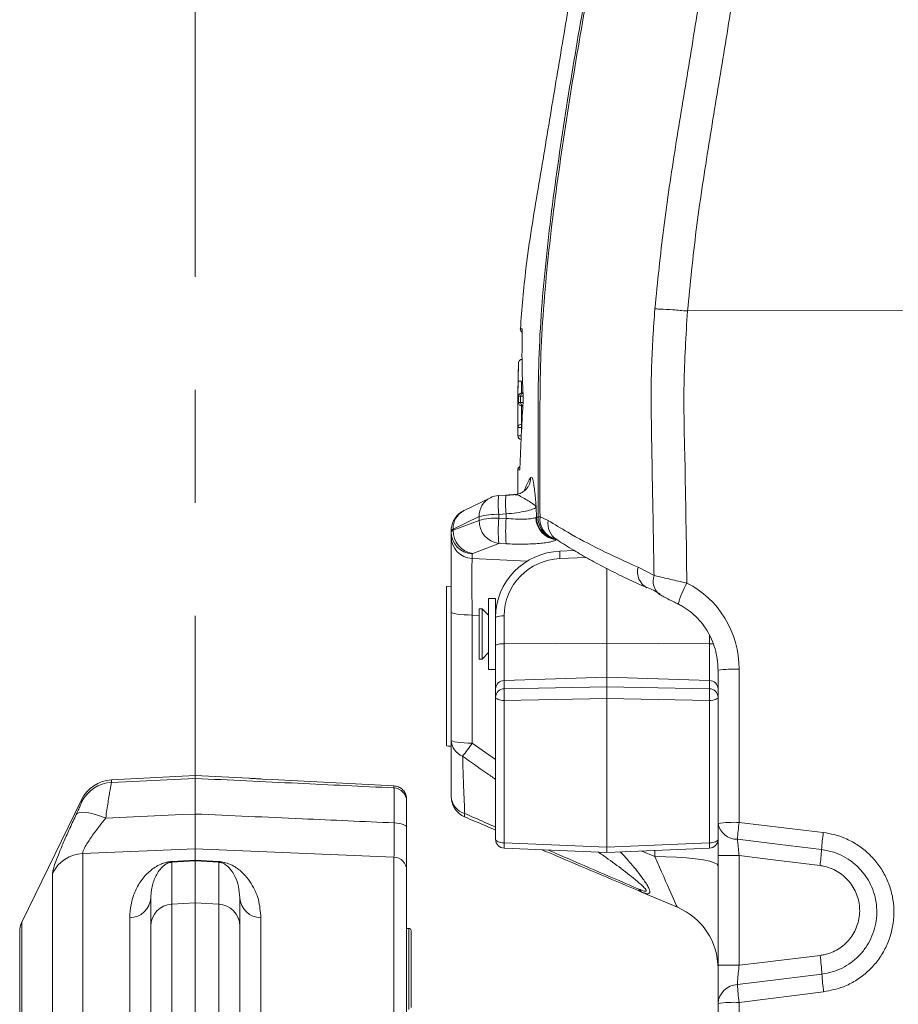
# Model space of a CAD drawing. Header units: millimetres. Extents: x 0 to 8410, y 0 to 5940.
# Tile 297 of 319: x 7327 to 7525, y 2877 to 3098. Entities that reach past the tile are written whole.
import ezdxf

# ---------------------------------------------------------------- set-up
doc = ezdxf.new("R2010")
doc.units = ezdxf.units.MM
doc.header["$LTSCALE"] = 10
doc.linetypes.add('CENTERX2', pattern=[20.32, 12.7, -2.54, 2.54, -2.54])
doc.styles.add('SLDTEXTSTYLE0', font='TXT', dxfattribs={"width": 0.605})
doc.dimstyles.new('SLDDIMSTYLE0', dxfattribs={"dimtxt": 50, "dimasz": 50, "dimexe": 0, "dimexo": 0.0625, "dimgap": 12.5, "dimtad": 1, "dimtoh": 1, "dimdec": 1, "dimrnd": 1e-09, "dimzin": 12, "dimdsep": 46, "dimtxsty": 'SLDTEXTSTYLE0', "dimsah": 1, "dimcen": 0.09, "dimadec": 0, "dimazin": 0, "dimtfac": 1, "dimtofl": 0, "dimtmove": 0, "dimatfit": 3, "dimfxl": 1, "dimfrac": 2, "dimtolj": 1, "dimtzin": 12, "dimarcsym": 0})
doc.dimstyles.new('SLDDIMSTYLE2', dxfattribs={"dimtxt": 50, "dimasz": 50, "dimexe": 0, "dimexo": 0.0625, "dimgap": 12.5, "dimtad": 1, "dimtoh": 1, "dimdec": 1, "dimrnd": 1e-09, "dimzin": 12, "dimdsep": 46, "dimtxsty": 'SLDTEXTSTYLE0', "dimsah": 1, "dimcen": 0.09, "dimadec": 0, "dimazin": 0, "dimtfac": 1, "dimtofl": 0, "dimtmove": 0, "dimatfit": 3, "dimfxl": 1, "dimfrac": 2, "dimtolj": 1, "dimtzin": 12, "dimarcsym": 0})

# ---------------------------------------------------------------- blocks, each defined once
blk = doc.blocks.new('*D31')
at = {"color": 7, "linetype": 'Continuous', "lineweight": 0}
for p, q in [((7623.82, 3232.92), (7623.82, 2102.57)), ((7603.82, 2933.24), (7603.82, 2102.57)), ((7603.82, 2117.57), (7503.82, 2117.57)), ((7603.82, 2117.57), (7623.82, 2117.57)), ((7623.82, 2117.57), (8031.2, 2117.57))]:
    blk.add_line(p, q, dxfattribs=at)
for points in [[(7603.82, 2117.57), (7553.82, 2125.07), (7553.82, 2110.07)], [(7623.82, 2117.57), (7673.82, 2110.07), (7673.82, 2125.07)]]:
    blk.add_solid(points, dxfattribs=at)
at = {"color": 7, "linetype": 'Continuous', "lineweight": 0, "char_height": 50, "attachment_point": 1, "style": 'SLDTEXTSTYLE0'}
for s, insert in [(' (2x M8)', (7763.45, 2182.03)), ('20', (7687.09, 2182.03))]:
    blk.add_mtext(s, dxfattribs=dict(at, insert=insert))
blk = doc.blocks.new('*D32')
at = {"color": 7, "linetype": 'Continuous', "lineweight": 0}
for p, q in [((7603.82, 2933.24), (7603.82, 2002.57)), ((7366.82, 2227.33), (7366.82, 2002.57)), ((7603.82, 2017.57), (7366.82, 2017.57)), ((7603.82, 2017.57), (8068.78, 2017.57))]:
    blk.add_line(p, q, dxfattribs=at)
for points in [[(7366.82, 2017.57), (7416.82, 2010.07), (7416.82, 2025.07)], [(7603.82, 2017.57), (7553.82, 2025.07), (7553.82, 2010.07)]]:
    blk.add_solid(points, dxfattribs=at)
at = {"color": 7, "linetype": 'Continuous', "lineweight": 0, "char_height": 50, "attachment_point": 1, "style": 'SLDTEXTSTYLE0'}
for s, insert in [(' (2x M8)', (7801.03, 2082.03)), ('237', (7686.46, 2082.03))]:
    blk.add_mtext(s, dxfattribs=dict(at, insert=insert))

msp = doc.modelspace()

# ---------------------------------------------------------------- linework, layer by layer
at = {"color": 7, "linetype": 'CENTERX2', "lineweight": 0}
msp.add_line((7366.817261, 2227.331508), (7366.817261, 3817.957855), dxfattribs=at)
at = {"color": 7, "linetype": 'Continuous', "lineweight": 0}
for p, q in [((7477.455954, 3032.463613), (7477.457765, 3032.463554)), ((7525.817256, 3032.574776), (7477.457765, 3032.463554)), ((7440.301995, 3028.427604), (7440.3016, 3028.328243)), ((7439.480449, 3020.901743), (7439.450841, 3019.384387)), ((7440.18178, 3016.678098), (7440.181132, 3016.678098)), ((7440.387475, 3016.678098), (7440.18178, 3016.678098)), ((7440.283391, 3014.074746), (7440.469447, 3014.074746)), ((7439.318138, 3011.22618), (7439.318019, 3010.300401)), ((7440.452802, 3011.074785), (7440.279293, 3011.074785)), ((7439.317512, 3006.236318), (7439.317274, 3004.374746)), ((7440.134938, 3007.036272), (7440.236527, 3007.036272)), ((7439.317751, 3004.374746), (7439.317952, 3004.374746)), ((7439.317259, 2996.774736), (7439.317259, 2991.340164)), ((7433.135416, 2990.472737), (7427.280563, 2987.653259)), ((7436.642389, 2991.057041), (7435.005526, 2990.958873)), ((7427.280563, 2987.653259), (7427.185766, 2987.606111)), ((7424.317262, 2982.805076), (7424.317262, 2983.023825)), ((7424.317262, 2981.765631), (7424.317262, 2982.805076)), ((7424.317262, 2964.8186), (7424.317262, 2981.765631)), ((7451.980795, 2978.62995), (7448.783721, 2978.502217)), ((7459.317262, 2957.777503), (7459.317262, 2974.556747)), ((7424.317262, 2970.57474), (7423.31726, 2970.522347)), ((7423.31726, 2934.689942), (7423.31726, 2970.522347)), ((7434.317264, 2967.874769), (7432.717259, 2967.874769)), ((7432.717259, 2956.810358), (7432.717259, 2967.874769)), ((7434.317264, 2963.603142), (7434.317264, 2967.874769)), ((7431.267264, 2965.524736), (7430.617261, 2965.524736)), ((7430.617261, 2959.060791), (7430.617261, 2965.524736)), ((7432.717259, 2964.074734), (7431.267264, 2965.524736)), ((7431.267264, 2959.060791), (7431.267264, 2965.524736)), ((7424.317262, 2936.009708), (7424.317262, 2964.8186)), ((7434.317264, 2957.338754), (7434.317264, 2963.603142)), ((7430.617261, 2954.224768), (7430.617261, 2959.060791)), ((7431.267264, 2954.224768), (7431.267264, 2959.060791)), ((7432.717259, 2951.874736), (7432.717259, 2956.810358)), ((7434.317264, 2947.555307), (7434.317264, 2957.338754)), ((7459.317262, 2950.136784), (7459.317262, 2957.777503)), ((7430.617261, 2954.224768), (7431.267264, 2954.224768)), ((7431.267264, 2954.224768), (7432.717259, 2955.674771)), ((7432.717259, 2951.874736), (7434.317264, 2951.874736)), ((7459.317262, 2947.960916), (7459.317262, 2950.136784)), ((7484.317261, 2917.295996), (7484.317261, 2951.718155)), ((7459.317262, 2947.960916), (7459.317262, 2945.340041)), ((7434.317264, 2945.694271), (7434.317264, 2947.555307)), ((7434.317264, 2913.719419), (7434.317264, 2945.694271)), ((7459.317262, 2911.973301), (7459.317262, 2945.340041)), ((7366.817261, 2928.07478), (7348.005555, 2927.08886)), ((7378.855917, 2927.443865), (7366.817261, 2928.07478)), ((7366.817261, 2927.401605), (7366.817261, 2928.07478)), ((7341.230632, 2922.600153), (7327.847487, 2895.095709)), ((7414.317261, 2922.714833), (7414.317261, 2922.283235)), ((7366.817261, 2908.992711), (7366.817261, 2911.584142)), ((7436.233665, 2911.721113), (7459.317262, 2910.755459)), ((7459.317262, 2911.973301), (7459.317262, 2910.755459)), ((7459.317262, 2910.755459), (7482.40086, 2911.721113)), ((7484.317261, 2885.396782), (7484.317261, 2910.086039)), ((7366.817261, 2908.845309), (7366.817261, 2908.992711)), ((7366.817261, 2908.845309), (7366.817261, 2899.441603)), ((7414.317261, 2906.763438), (7414.317261, 2841.956201)), ((7475.17823, 2898.454073), (7467.143829, 2901.864472)), ((7356.817261, 2894.192699), (7356.817261, 2900.591198)), ((7366.817261, 2899.441603), (7366.817261, 2867.62524)), ((7376.817261, 2900.591198), (7376.817261, 2894.192699)), ((7327.343493, 2892.90804), (7327.343493, 2856.109742)), ((7356.817261, 2867.165986), (7356.817261, 2894.192699)), ((7376.817261, 2894.192699), (7376.817261, 2867.165986)), ((7414.817262, 2893.709782), (7414.317261, 2893.709782)), ((7415.317263, 2893.209759), (7415.317263, 2875.93973)), ((7484.317261, 2789.36595), (7484.317261, 2876.844707))]:
    msp.add_line(p, q, dxfattribs=at)
at = {"color": 8, "linetype": 'Continuous', "lineweight": 0}
for p, q in [((7440.134938, 3006.236318), (7439.334962, 3006.236318)), ((7440.134938, 3006.236318), (7440.134938, 3007.036272)), ((7440.193686, 3006.236318), (7440.134938, 3006.236318)), ((7439.317952, 3004.374746), (7439.334939, 3004.374746)), ((7439.334939, 3004.374746), (7440.134916, 3004.374746)), ((7439.748484, 2996.774975), (7439.324583, 2996.774736)), ((7438.419151, 2991.121713), (7436.679977, 2990.997675)), ((7443.454641, 2988.372925), (7443.488146, 2986.133161)), ((7430.606331, 2986.235383), (7424.751475, 2983.415905)), ((7424.751475, 2983.183447), (7430.606331, 2985.396806)), ((7430.606331, 2985.396806), (7430.606331, 2986.235383)), ((7436.679977, 2986.847106), (7435.043114, 2986.748937)), ((7435.043114, 2986.748937), (7435.043114, 2985.910419)), ((7435.043114, 2985.910419), (7436.695191, 2985.838416)), ((7443.364459, 2986.068133), (7443.488146, 2986.133161)), ((7443.488146, 2986.133161), (7443.879883, 2986.13191)), ((7444.301757, 2986.175004), (7446.152809, 2985.373083)), ((7424.751475, 2983.415905), (7424.751475, 2983.183447)), ((7435.043114, 2980.197612), (7429.188258, 2977.984253)), ((7436.695191, 2980.125669), (7435.043114, 2980.197612)), ((7429.055582, 2977.873448), (7429.055582, 2976.833943)), ((7429.055582, 2976.833943), (7441.475208, 2976.266447)), ((7454.703423, 2977.052632), (7448.793772, 2976.816479)), ((7466.344449, 2974.881533), (7469.936255, 2973.033729)), ((7430.617261, 2964.052323), (7429.055582, 2964.123669)), ((7429.055582, 2964.123669), (7429.055582, 2935.314778)), ((7434.319939, 2963.883105), (7434.317264, 2963.883224)), ((7436.247463, 2963.915828), (7436.247463, 2957.651439)), ((7482.387061, 2957.651439), (7482.387061, 2959.621015)), ((7436.247463, 2957.651439), (7459.317262, 2957.777503)), ((7436.247463, 2957.651439), (7436.247463, 2949.395183)), ((7482.387061, 2957.651439), (7459.317262, 2957.777503)), ((7482.387061, 2949.395183), (7482.387061, 2957.651439)), ((7436.247463, 2949.395183), (7459.317262, 2950.136784)), ((7482.387061, 2949.395183), (7459.317262, 2950.136784)), ((7489.055584, 2951.931778), (7489.055584, 2917.509619)), ((7436.247463, 2949.395183), (7436.247463, 2947.534147)), ((7436.247463, 2947.534147), (7459.317262, 2947.960916)), ((7459.317262, 2947.960916), (7482.387061, 2947.534147)), ((7482.387061, 2947.534147), (7482.387061, 2949.395183)), ((7459.317262, 2945.340041), (7436.247463, 2944.913271)), ((7436.247463, 2944.913271), (7436.247463, 2912.938419)), ((7482.387061, 2944.913271), (7459.317262, 2945.340041)), ((7482.387061, 2912.938419), (7482.387061, 2944.913271)), ((7429.055582, 2935.314778), (7434.317264, 2931.651774)), ((7348.005555, 2926.508966), (7366.817261, 2927.401605)), ((7348.005555, 2927.08886), (7348.005555, 2926.508966)), ((7411.474268, 2925.271931), (7411.474268, 2925.711098)), ((7341.230632, 2922.033552), (7341.230632, 2922.600153)), ((7436.247463, 2912.938419), (7459.317262, 2911.973301)), ((7459.317262, 2911.973301), (7482.387061, 2912.938419)), ((7366.817261, 2911.584142), (7341.514464, 2910.524967)), ((7341.514464, 2910.524967), (7341.514464, 2859.752956)), ((7411.474268, 2909.70904), (7366.817261, 2911.584142)), ((7467.215049, 2911.085847), (7470.102298, 2909.860256)), ((7470.102298, 2909.860256), (7470.102298, 2911.206606)), ((7484.317261, 2910.086039), (7489.055584, 2910.086039)), ((7489.055584, 2910.086039), (7489.055584, 2885.396782)), ((7361.555582, 2908.720258), (7366.817261, 2908.992711)), ((7366.817261, 2908.845309), (7361.555582, 2908.572677)), ((7361.555582, 2908.572677), (7361.555582, 2899.166885)), ((7366.817261, 2908.992711), (7372.078941, 2908.720258)), ((7372.078941, 2908.572677), (7366.817261, 2908.845309)), ((7372.078941, 2899.166885), (7372.078941, 2908.572677)), ((7411.474268, 2843.805853), (7411.474268, 2909.70904)), ((7334.739539, 2859.73281), (7334.739539, 2906.116131)), ((7361.555582, 2899.166885), (7366.817261, 2899.441603)), ((7361.555582, 2899.166885), (7361.555582, 2867.601159)), ((7372.078941, 2899.166885), (7366.817261, 2899.441603)), ((7372.078941, 2867.601159), (7372.078941, 2899.166885)), ((7327.847487, 2895.095709), (7327.847487, 2856.144968)), ((7352.078941, 2862.512115), (7352.078941, 2896.098259)), ((7381.555582, 2896.098259), (7381.555582, 2862.512115)), ((7414.817262, 2875.439766), (7414.817262, 2893.709782)), ((7484.317261, 2885.396782), (7489.055584, 2885.396782)), ((7508.05908, 2879.44651), (7489.055584, 2877.058271)), ((7489.055584, 2877.058271), (7489.055584, 2738.481227))]:
    msp.add_line(p, q, dxfattribs=at)
at = {"color": 8, "linetype": 'Continuous', "lineweight": 0, "flags": 128}
for points in [[(7440.487358, 3011.874858), (7440.448183, 3011.874858), (7440.312686, 3011.874917), (7440.192971, 3011.874977), (7440.093371, 3011.875037), (7440.017517, 3011.875096), (7439.968164, 3011.875096), (7439.947109, 3011.875096)], [(7440.49349, 3013.276282), (7440.452675, 3013.276521), (7440.317187, 3013.277355), (7440.197471, 3013.27807), (7440.097871, 3013.278666), (7440.022017, 3013.279143), (7439.972664, 3013.279441), (7439.951609, 3013.27956)], [(7439.334939, 3004.374746), (7439.334954, 3005.974773), (7439.334962, 3006.236318)], [(7440.134938, 3006.236318), (7440.134931, 3005.305532), (7440.134931, 3005.139056)], [(7439.765493, 2996.938887), (7439.763877, 2996.93102), (7439.748484, 2996.774975)], [(7436.695191, 2985.838416), (7436.688925, 2986.253861), (7436.679977, 2986.847106)], [(7429.055582, 2964.123669), (7428.118239, 2964.143041), (7427.223961, 2964.186612), (7426.404874, 2964.252952), (7425.690389, 2964.339557), (7425.106174, 2964.443389), (7424.673214, 2964.560691), (7424.407057, 2964.687291), (7424.317262, 2964.8186)], [(7434.317264, 2945.694271), (7434.35401, 2945.54514), (7434.462893, 2945.401493), (7434.639919, 2945.268634), (7434.878583, 2945.151392), (7435.170109, 2945.054117), (7435.503791, 2944.980326), (7435.867357, 2944.932822), (7436.247463, 2944.913271)], [(7482.387061, 2944.913271), (7482.76716, 2944.932822), (7483.130734, 2944.980326), (7483.464415, 2945.054117), (7483.755942, 2945.151392), (7483.994606, 2945.268634), (7484.171632, 2945.401493), (7484.280515, 2945.54514), (7484.317261, 2945.694271)], [(7429.055582, 2935.314778), (7428.118239, 2935.334149), (7427.223961, 2935.37772), (7426.404874, 2935.44406), (7425.690389, 2935.530666), (7425.106174, 2935.634497), (7424.673214, 2935.751859), (7424.407057, 2935.878399), (7424.317262, 2936.009708)], [(7346.677004, 2918.503943), (7345.490766, 2918.945316), (7344.352377, 2919.302586), (7343.292677, 2919.566098), (7342.340374, 2919.7287), (7341.521264, 2919.78592), (7340.85754, 2919.736269), (7340.36718, 2919.581118), (7340.063467, 2919.32464)], [(7346.677004, 2918.503943), (7363.829567, 2919.26724), (7366.817261, 2919.399682)], [(7414.317261, 2916.38321), (7414.264831, 2916.573408), (7414.109378, 2916.756931), (7413.85633, 2916.9274), (7413.514535, 2917.078856), (7413.095939, 2917.206052), (7412.615175, 2917.3044), (7412.089042, 2917.370561), (7411.535936, 2917.402271)], [(7489.055584, 2917.509619), (7504.142757, 2915.701333), (7507.970507, 2915.242556)], [(7434.317264, 2913.719419), (7434.35401, 2913.570288), (7434.462893, 2913.426641), (7434.639919, 2913.293782), (7434.878583, 2913.17654), (7435.170109, 2913.079265), (7435.503791, 2913.005474), (7435.867357, 2912.957969), (7436.247463, 2912.938419)], [(7482.387061, 2912.938419), (7482.76716, 2912.957969), (7483.130734, 2913.005474), (7483.464415, 2913.079265), (7483.755942, 2913.17654), (7483.994606, 2913.293782), (7484.171632, 2913.426641), (7484.280515, 2913.570288), (7484.317261, 2913.719419)], [(7507.60382, 2911.422792), (7497.692566, 2912.635151), (7488.691661, 2913.736466)], [(7507.237132, 2907.816711), (7497.327487, 2909.053269), (7489.055584, 2910.086039)], [(7484.317261, 2907.775524), (7484.104279, 2908.126059), (7483.471389, 2908.4667), (7482.436556, 2908.787611), (7481.029171, 2909.079853), (7479.289199, 2909.33502), (7477.266054, 2909.545902), (7475.017178, 2909.706536), (7472.606438, 2909.812334), (7470.102298, 2909.860256)], [(7489.055584, 2885.396782), (7494.229774, 2886.030081), (7507.279228, 2887.626651)], [(7488.664056, 2881.072822), (7494.229133, 2881.763104), (7507.669161, 2883.429769)]]:
    msp.add_lwpolyline(points, dxfattribs=at)
at = {"color": 7, "linetype": 'Continuous', "lineweight": 0, "flags": 128}
for points in [[(7423.31726, 2934.689942), (7423.663105, 2934.671763), (7424.317262, 2934.637371)], [(7411.474268, 2925.711098), (7385.545184, 2927.070144), (7381.817261, 2927.265528)]]:
    msp.add_lwpolyline(points, dxfattribs=at)
at = {"color": 7, "linetype": 'Continuous', "lineweight": 0}
for centre, radius, start, end in [((7440.664399, 3028.374759), 0.8, 176.18095564, 243.2450224), ((7440.283391, 3013.274759), 0.8, 90, 179.67179691), ((7440.279292, 3011.874759), 0.8, 179.99275096, 270), ((7440.134891, 3006.236343), 0.799929, 89.99663688, 180.00176222), ((7440.117261, 3004.374759), 0.8, 179.98938585, 265.89366536), ((7440.117261, 2996.774759), 0.8, 113.43110542, 179.9638651), ((7435.304792, 2985.967853), 5, 93.43140015, 115.71373197), ((7448.847632, 2986.119668), 5, 232.18673556, 256.82935962), ((7348.424243, 2919.099843), 8, 93, 154.05328397), ((7429.317261, 2923.352676), 5, 180, 247), ((7436.317261, 2913.719392), 2, 180, 267.60443882), ((7482.317261, 2913.719392), 2, 272.39556118, 0), ((7469.317261, 2884.646476), 15, 0, 67), ((7332.343494, 2892.908045), 5, 154.05328397, 180), ((7414.817261, 2893.209759), 0.5, 0, 90)]:
    msp.add_arc(centre, radius, start, end, dxfattribs=at)
at = {"color": 8, "linetype": 'Continuous', "lineweight": 0}
for centre, radius, start, end in [((7440.283461, 3013.274866), 0.79988, 90.00501157, 179.68082273), ((7440.751624, 3013.274937), 0.800028, 110.62971911, 179.66887577), ((7440.279298, 3011.874602), 0.799817, 179.98168209, 269.99964028), ((7440.747129, 3011.874604), 0.80002, 179.9647813, 248.57675927), ((7440.135008, 3004.37479), 0.800068, 180.00320696, 264.61839473), ((7438.314812, 2995.006787), 3.878918, 330.18483757, 0.7970415), ((7435.204112, 2986.364601), 4.599597, 116.72803657, 181.60983341), ((7455.162621, 2989.033708), 20.24882, 174.54434208, 186.47875517), ((7457.00374, 2989.1388), 20.45256, 174.61866567, 186.43345935), ((7429.355024, 2983.543684), 4.605323, 118.10136737, 181.58993578), ((7435.753439, 2985.296457), 5.148086, 178.88310028, 262.06912253), ((7434.507354, 2971.955268), 14.803367, 87.92591203, 105.27919171), ((7434.507139, 2971.120271), 14.799856, 87.92458394, 105.2820389), ((7468.88633, 2983.054015), 33.963544, 175.17560892, 184.82439108), ((7470.539833, 2982.982043), 33.964962, 175.17586131, 184.82413869), ((7448.474084, 2986.128115), 5.109977, 180.67257088, 264.54091717), ((7448.520962, 2986.172716), 5.032972, 180.4503006, 266.27248991), ((7448.811923, 2986.062004), 4.932536, 179.18795465, 232.10354146), ((7444.419186, 2982.938887), 3.238246, 92.07817918, 99.58680832), ((7448.916587, 2985.727693), 4.636458, 174.46367796, 254.9773888), ((7450.347399, 2984.632633), 4.259442, 169.98899417, 236.10476986), ((7429.898589, 2983.083105), 5.148093, 178.88316962, 262.06905319), ((7429.282844, 2982.83391), 4.965665, 180.3326917, 267.37684788), ((7429.282843, 2981.794404), 4.965665, 180.331997, 267.37685064), ((7460.860815, 2977.731325), 12.101673, 176.34771127, 184.33550677), ((7470.337333, 2973.849264), 4.12416, 165.50485962, 241.06288538), ((7473.585863, 2971.778446), 3.859453, 161.01934055, 232.94489393), ((7496.752303, 2960.481745), 22.244587, 150.91231558, 164.0426581), ((7435.78899, 2960.6321), 3.31558, 82.05175117, 116.35182708), ((7435.78899, 2954.367711), 3.31558, 82.05175117, 116.35182708), ((7482.358651, 2946.615182), 11.036294, 85.14763515, 89.85250573), ((7487.913987, 2924.596635), 27.35897, 87.60854747, 97.55421386), ((7436.234555, 2947.476308), 1.918918, 89.61458455, 177.64055858), ((7482.399969, 2947.476308), 1.918918, 2.35944142, 90.38541545), ((7436.234677, 2945.615145), 1.919045, 89.61823908, 177.63690405), ((7464.425055, 2946.223709), 28.208047, 177.33729899, 182.66270101), ((7482.399848, 2945.615145), 1.919045, 2.36309595, 90.38176092), ((7454.206978, 2946.223709), 28.210536, 357.33753406, 2.66246594), ((7428.402766, 2936.2024), 4.090045, 182.70034543, 248.60728415), ((7371.04793, 2975.663568), 70.660544, 322.23993706, 325.17841181), ((7348.417993, 2918.518937), 8.000667, 92.95493264, 153.94140038), ((7411.321337, 2922.279912), 2.995925, 0.06355834, 87.07399039), ((7428.541637, 2923.588324), 4.230943, 183.19300254, 254.20059065), ((7428.266157, 2919.103464), 0.969233, 154.72951965, 201.37738851), ((7487.914273, 2890.168151), 27.365278, 87.60969652, 97.55306481), ((7488.526064, 2918.000632), 4.267381, 189.50430094, 272.22392889), ((7554.362622, 2909.306576), 65.820203, 172.84072397, 176.14091118), ((7572.600087, 2907.110795), 65.139144, 172.82867016, 176.20443244), ((7445.674712, 2912.222828), 9.454369, 175.65919068, 183.04193992), ((7468.719568, 2912.174764), 13.688811, 358.10085827, 3.19801114), ((7341.895609, 2902.529444), 8.004603, 92.72921549, 153.37955931), ((7437.83279, 2916.695842), 69.970006, 352.70956052, 355.67800245), ((7358.87676, 2908.646468), 2.679837, 358.42213504, 1.57786496), ((7374.757762, 2908.646468), 2.679837, 178.42213504, 181.57786496), ((7411.345322, 2906.739806), 2.972032, 0.45558597, 87.51336152), ((7467.66499, 2902.967901), 1.220313, 201.9908692, 244.71813541), ((7352.084851, 2900.837048), 4.738792, 269.92854425, 357.02614041), ((7361.806614, 2894.183844), 4.989361, 92.88397652, 179.89830983), ((7371.827908, 2894.183844), 4.989361, 0.10169017, 87.11602348), ((7381.549672, 2900.837048), 4.738792, 182.97385959, 270.07145575), ((7449.381354, 2880.130787), 58.381091, 3.23937913, 7.37687927), ((7570.552734, 2887.574687), 63.02003, 183.7711486, 187.41052085), ((7488.868085, 2876.514605), 4.562781, 92.5628895, 175.85121731), ((7550.721655, 2885.098759), 62.188051, 183.7118156, 187.42874693), ((7487.914239, 2849.70997), 27.372107, 87.6102236, 97.55109918)]:
    msp.add_arc(centre, radius, start, end, dxfattribs=at)
for centre, major_axis, ratio, start_param, end_param in [((7431.517261, 2983.137675), (7.199977, 0.116733), 0.1563943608, 2.7899911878, 3.1390570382), ((7431.517261, 2982.691225), (7.199977, -0.116733), 0.1563943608, 2.7950624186, 3.144128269), ((7429.317261, 2961.9911), (-0.22846, 15.026086), 0.0154101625, 0.1560939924, 1.4281569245), ((7431.255581, 2977.759552), (2.199925, -0.116722), 0.1560060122, 2.8008038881, 3.1498697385), ((7449.247462, 2963.986858), (12.721321, 2.713844), 0.9865386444, 1.3982714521, 2.9341611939), ((7469.055581, 2952.236344), (-2.850841, 20.892929), 0.9474868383, 4.5693597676, 5.7145370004), ((7469.317261, 2911.805485), (-5.861301, 13.351461), 0.0043725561, 1.7150892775, 3.1369523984)]:
    msp.add_ellipse(centre, major_axis=major_axis, ratio=ratio, start_param=start_param, end_param=end_param, dxfattribs=at)
at = {"color": 7, "linetype": 'Continuous', "lineweight": 0}
msp.add_ellipse((7449.317261, 2963.67418), major_axis=(14.751257, 2.756715), ratio=0.9868152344, start_param=1.4233358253, end_param=2.9592255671, dxfattribs=at)
at = {"color": 8, "linetype": 'Continuous', "lineweight": 0}
for points, knots in [([(7488.90018, 3428.363148), (7489.098456, 3401.196113), (7489.346518, 3367.20754), (7488.559413, 3326.384136), (7486.87456, 3305.958935), (7484.481696, 3285.604969), (7476.402324, 3233.094279), (7467.91072, 3179.578077), (7458.802784, 3125.070617), (7454.582338, 3101.750059), (7450.591333, 3078.393865), (7447.204223, 3054.956589), (7445.129993, 3035.511321), (7444.335187, 3020.107315), (7444.249307, 3005.029567), (7444.28077, 2993.719245), (7444.301757, 2986.175004)], [0, 0, 0, 0, 0.1829562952, 0.2288959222, 0.2748810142, 0.3208991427, 0.366884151, 0.6326241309, 0.6858055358, 0.7390212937, 0.7922158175, 0.8453559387, 0.898473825, 0.9238310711, 0.9491936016, 1, 1, 1, 1]), ([(7470.12462, 3032.920245), (7470.731606, 3039.015328), (7471.945898, 3051.208695), (7474.718115, 3069.388707), (7477.749376, 3087.526124), (7483.561748, 3123.847254), (7492.845079, 3186.177842), (7501.911857, 3246.540541), (7508.235777, 3286.715977), (7509.975362, 3299.064837), (7511.115035, 3311.504684), (7511.367205, 3319.834453), (7511.493291, 3323.999348)], [0, 0, 0, 0, 0.062471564, 0.1249759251, 0.1875195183, 0.2500443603, 0.5001496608, 0.8303022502, 0.8726470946, 0.9149828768, 0.957491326, 1, 1, 1, 1]), ([(7518.966447, 3324.030939), (7518.781626, 3319.115233), (7518.411861, 3309.280512), (7516.823051, 3294.58684), (7514.796461, 3279.940705), (7512.468884, 3265.331693), (7507.097199, 3231.18239), (7499.019429, 3177.72419), (7490.878688, 3123.08094), (7485.069448, 3086.891076), (7482.035296, 3068.813769), (7479.263106, 3050.693339), (7478.058229, 3038.539088), (7477.455954, 3032.463613)], [0, 0, 0, 0, 0.050089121, 0.1002119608, 0.1504145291, 0.2006529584, 0.250838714, 0.5024229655, 0.7511782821, 0.813397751, 0.875636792, 0.9378352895, 1, 1, 1, 1]), ([(7443.879883, 2986.13191), (7443.860486, 2993.672367), (7443.831382, 3004.985959), (7443.915389, 3020.073771), (7444.704104, 3035.490303), (7446.774745, 3054.939753), (7450.157434, 3078.372599), (7454.14421, 3101.724464), (7458.365652, 3125.03989), (7460.958992, 3140.622376), (7462.255242, 3148.411098)], [0, 0, 0, 0, 0.1382172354, 0.2073791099, 0.2765269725, 0.4210795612, 0.5656926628, 0.7104542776, 0.8552739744, 1, 1, 1, 1]), ([(7469.936255, 2973.033729), (7469.85616, 2977.792298), (7469.663979, 2989.210129), (7469.337666, 3004.891699), (7469.225044, 3020.112458), (7469.824506, 3028.647354), (7470.12462, 3032.920245)], [0, 0, 0, 0, 0.2383200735, 0.5718313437, 0.7856426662, 1, 1, 1, 1]), ([(7477.457765, 3032.463554), (7477.114227, 3026.96294), (7476.425833, 3015.940607), (7476.989484, 2995.539038), (7477.188291, 2980.653866), (7477.313276, 2971.295896)], [0, 0, 0, 0, 0.27002148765, 0.54107907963, 1, 1, 1, 1]), ([(7440.312806, 3027.957443), (7440.313799, 3027.998254), (7440.317761, 3028.161052), (7440.317867, 3028.374303), (7440.307285, 3028.40984), (7440.301995, 3028.427604)], [0, 0, 0, 0, 0.14333324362, 0.57176729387, 1, 1, 1, 1]), ([(7439.381617, 3016.694728), (7439.387113, 3016.970344), (7439.401383, 3017.686031), (7439.426761, 3018.792668), (7439.452178, 3019.816452), (7439.471281, 3020.548254), (7439.476708, 3020.782545), (7439.476876, 3020.798527), (7439.476925, 3020.803216)], [0, 0, 0, 0, 0.1174363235, 0.3049451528, 0.4917367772, 0.682968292, 0.9069812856, 1, 1, 1, 1]), ([(7439.326654, 3012.656394), (7439.328507, 3012.894085), (7439.3332, 3013.496113), (7439.345506, 3014.526476), (7439.36255, 3015.666624), (7439.375977, 3016.390618), (7439.381617, 3016.694728)], [0, 0, 0, 0, 0.2009788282, 0.5090421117, 0.7937754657, 1, 1, 1, 1]), ([(7440.18178, 3016.678098), (7440.176074, 3016.332633), (7440.162493, 3015.510328), (7440.150325, 3014.608813), (7440.145193, 3014.118915), (7440.144445, 3014.047507)], [0, 0, 0, 0, 0.3822903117, 0.9099609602, 1, 1, 1, 1]), ([(7439.479481, 3011.874858), (7439.538186, 3011.874898), (7439.656015, 3011.874977), (7439.849848, 3011.875056), (7439.947109, 3011.875096)], [0, 0, 0, 0, 0.4982220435, 1, 1, 1, 1]), ([(7439.951609, 3013.27956), (7439.854268, 3013.279521), (7439.660272, 3013.279442), (7439.542347, 3013.279362), (7439.483593, 3013.279322)], [0, 0, 0, 0, 0.5017672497, 1, 1, 1, 1]), ([(7439.947109, 3011.875096), (7439.94737, 3012.108349), (7439.947893, 3012.576507), (7439.950367, 3013.044659), (7439.951609, 3013.27956)], [0, 0, 0, 0, 0.4982365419, 1, 1, 1, 1]), ([(7440.121668, 3011.102978), (7440.121593, 3011.087363), (7440.119045, 3010.556954), (7440.117832, 3009.767949), (7440.116944, 3008.647074), (7440.11814, 3007.786688), (7440.119079, 3007.201264), (7440.119344, 3007.036272)], [0, 0, 0, 0, 0.0111094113, 0.3773618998, 0.6384208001, 0.8980951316, 1, 1, 1, 1]), ([(7439.748484, 2996.774975), (7439.750574, 2996.777048), (7439.759024, 2996.78543), (7439.774104, 2996.900179), (7439.784492, 2997.12913), (7439.789686, 2997.243586)], [0, 0, 0, 0, 0.1411798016, 0.5706635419, 1, 1, 1, 1]), ([(7440.79415, 2992.060068), (7440.870066, 2992.277224), (7441.218127, 2993.272841), (7441.765427, 2994.276217), (7442.193355, 2995.060745)], [0, 0, 0, 0, 0.2181117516, 1, 1, 1, 1]), ([(7442.193355, 2995.060745), (7442.300251, 2995.127164), (7442.513788, 2995.259842), (7442.807583, 2994.104935), (7443.044443, 2992.533899), (7443.211928, 2991.023075), (7443.326682, 2989.808565), (7443.399302, 2989.000664), (7443.435807, 2988.587562), (7443.454214, 2988.377793), (7443.454641, 2988.372925)], [0, 0, 0, 0, 0.22760566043, 0.45466487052, 0.62116515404, 0.78809070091, 0.89331175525, 0.94602489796, 0.99874746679, 1, 1, 1, 1]), ([(7443.454641, 2988.372925), (7443.454019, 2988.374296), (7443.418458, 2988.452711), (7443.318239, 2988.603593), (7443.019839, 2988.899278), (7442.423878, 2989.31462), (7441.400386, 2989.939979), (7440.200923, 2990.623369), (7439.274349, 2991.213094), (7438.87911, 2991.15297), (7438.750039, 2991.133335)], [0, 0, 0, 0, 0.0014493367, 0.0828929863, 0.1623266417, 0.3129327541, 0.5061126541, 0.699653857, 0.9019173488, 1, 1, 1, 1]), ([(7443.454641, 2988.372925), (7443.435855, 2988.348506), (7443.315233, 2988.191714), (7442.710259, 2987.879938), (7441.17658, 2987.463619), (7439.091076, 2987.090986), (7437.48421, 2986.928453), (7436.679977, 2986.847106)], [0, 0, 0, 0, 0.0440245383, 0.2826828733, 0.5214710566, 0.7604973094, 1, 1, 1, 1]), ([(7436.695191, 2985.838416), (7437.396662, 2985.784911), (7438.901936, 2985.670094), (7440.942257, 2985.657773), (7442.613671, 2985.779216), (7443.114297, 2985.971866), (7443.364459, 2986.068133)], [0, 0, 0, 0, 0.2257426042, 0.4844166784, 0.7423633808, 1, 1, 1, 1]), ([(7446.152809, 2985.373083), (7447.583742, 2984.491748), (7451.204993, 2982.261359), (7457.797721, 2978.738854), (7463.491111, 2976.169305), (7466.344449, 2974.881533)], [0, 0, 0, 0, 0.2457881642, 0.6220142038, 1, 1, 1, 1]), ([(7447.987947, 2981.041315), (7447.808757, 2980.946986), (7447.450377, 2980.758326), (7446.504428, 2980.519605), (7445.281751, 2980.323426), (7443.796866, 2980.175881), (7442.089191, 2980.083926), (7439.75566, 2980.031824), (7437.883526, 2980.08923), (7436.695191, 2980.125669)], [0, 0, 0, 0, 0.1291499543, 0.2583006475, 0.3874415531, 0.5165834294, 0.6459127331, 0.7752434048, 1, 1, 1, 1]), ([(7469.936255, 2973.033729), (7470.141488, 2972.979176), (7470.750713, 2972.817238), (7471.975862, 2972.524359), (7473.624965, 2972.147532), (7475.431676, 2971.738288), (7476.679148, 2971.444989), (7477.313276, 2971.295896)], [0, 0, 0, 0, 0.1117313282, 0.3316692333, 0.5594734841, 0.7760670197, 1, 1, 1, 1]), ([(7426.910888, 2932.39415), (7426.946418, 2930.945904), (7427.017477, 2928.049455), (7427.192401, 2923.757835), (7427.324391, 2920.920597), (7427.389677, 2919.517222)], [0, 0, 0, 0, 0.3357195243, 0.6714288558, 1, 1, 1, 1]), ([(7434.317264, 2927.159789), (7433.608347, 2927.659455), (7431.137559, 2929.400942), (7428.670266, 2931.148208), (7426.910888, 2932.39415)], [0, 0, 0, 0, 0.2869192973, 1, 1, 1, 1]), ([(7348.005555, 2926.508966), (7347.984073, 2926.449095), (7347.906927, 2926.234078), (7347.714664, 2925.258507), (7347.443616, 2923.641819), (7347.204277, 2922.114101), (7346.946629, 2920.391725), (7346.766882, 2919.13322), (7346.677004, 2918.503943)], [0, 0, 0, 0, 0.11005106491, 0.39522958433, 0.54978231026, 0.70434554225, 0.85216703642, 1, 1, 1, 1]), ([(7366.817261, 2927.401605), (7374.492561, 2927.037913), (7389.378521, 2926.332546), (7404.263892, 2925.618036), (7411.474268, 2925.271931)], [0, 0, 0, 0, 0.5156066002, 1, 1, 1, 1]), ([(7411.535936, 2917.402271), (7411.538989, 2917.923568), (7411.549308, 2919.685515), (7411.549886, 2922.297964), (7411.526287, 2924.444321), (7411.495162, 2925.148785), (7411.47642, 2925.259246), (7411.474268, 2925.271931)], [0, 0, 0, 0, 0.1227004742, 0.4147190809, 0.7072125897, 0.9663766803, 1, 1, 1, 1]), ([(7340.063467, 2919.32464), (7340.257028, 2919.741811), (7340.64618, 2920.580527), (7341.05106, 2921.513478), (7341.215963, 2921.941585), (7341.227442, 2922.013551), (7341.230632, 2922.033552)], [0, 0, 0, 0, 0.3051109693, 0.6134202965, 0.8925650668, 1, 1, 1, 1]), ([(7334.739539, 2906.116131), (7334.74435, 2906.20862), (7334.759808, 2906.505788), (7334.951966, 2907.304746), (7335.433044, 2908.752377), (7336.226911, 2910.775752), (7337.325304, 2913.344358), (7338.615282, 2916.217227), (7339.580651, 2918.288647), (7340.063467, 2919.32464)], [0, 0, 0, 0, 0.061291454, 0.1969297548, 0.3325878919, 0.5004649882, 0.6684615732, 0.8341854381, 1, 1, 1, 1]), ([(7366.817261, 2919.399682), (7374.812075, 2919.044629), (7389.718533, 2918.382628), (7404.624514, 2917.712833), (7411.535936, 2917.402271)], [0, 0, 0, 0, 0.5363322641, 1, 1, 1, 1]), ([(7427.389677, 2919.517222), (7428.109603, 2919.19847), (7430.428128, 2918.171925), (7432.730087, 2917.166608), (7434.317264, 2916.473451)], [0, 0, 0, 0, 0.3105101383, 1, 1, 1, 1]), ([(7346.677004, 2918.503943), (7346.197044, 2917.886883), (7345.237708, 2916.653514), (7343.748716, 2914.643494), (7342.690517, 2913.097804), (7341.879175, 2911.734941), (7341.578758, 2911.075217), (7341.501785, 2910.673731), (7341.509865, 2910.578921), (7341.514464, 2910.524967)], [0, 0, 0, 0, 0.1768219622, 0.3534283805, 0.6050297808, 0.6871637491, 0.8990975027, 0.9425800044, 1, 1, 1, 1]), ([(7411.474268, 2909.70904), (7411.490729, 2910.079566), (7411.515328, 2910.633287), (7411.533639, 2912.199171), (7411.541737, 2913.64032), (7411.54354, 2915.379265), (7411.538499, 2916.720438), (7411.535936, 2917.402271)], [0, 0, 0, 0, 0.3241722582, 0.4844473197, 0.6493983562, 0.8217595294, 1, 1, 1, 1]), ([(7507.970507, 2915.242556), (7508.803187, 2915.107766), (7510.46854, 2914.838187), (7513.027892, 2913.944086), (7515.57877, 2912.60455), (7518.009426, 2910.749477), (7520.086894, 2908.506468), (7521.766364, 2905.950462), (7522.981982, 2903.143825), (7523.71807, 2900.176096), (7523.933645, 2897.126471), (7523.644404, 2894.085206), (7522.838198, 2891.13953), (7521.559958, 2888.368496), (7519.826687, 2885.858918), (7517.706712, 2883.666141), (7515.242369, 2881.87982), (7512.06325, 2880.243165), (7509.562898, 2879.745704), (7508.05908, 2879.44651)], [0, 0, 0, 0, 0.0484479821, 0.096895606, 0.1552546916, 0.2136136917, 0.2720126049, 0.3304106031, 0.3887796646, 0.4471485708, 0.5054292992, 0.5637088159, 0.6218816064, 0.680054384, 0.7381456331, 0.7962365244, 0.8543041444, 0.9123723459, 1, 1, 1, 1]), ([(7488.691661, 2913.736466), (7488.725737, 2913.302206), (7488.793854, 2912.434122), (7488.935469, 2911.098148), (7489.028514, 2910.314141), (7489.055584, 2910.086039)], [0, 0, 0, 0, 0.4151259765, 0.8298347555, 1, 1, 1, 1]), ([(7446.172672, 2911.305371), (7446.933127, 2910.974849), (7450.821038, 2909.28502), (7457.679039, 2906.320802), (7463.574683, 2903.78404), (7466.533463, 2902.510944)], [0, 0, 0, 0, 0.10803904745, 0.55236180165, 1, 1, 1, 1]), ([(7466.533463, 2902.510944), (7466.874758, 2902.369299), (7467.338407, 2902.176873), (7467.848782, 2902.043921), (7468.082559, 2902.028498), (7468.189755, 2902.096782), (7468.188304, 2902.228249), (7468.048536, 2902.4791), (7467.458843, 2903.152007), (7465.612024, 2904.765495), (7462.564585, 2907.159575), (7459.576432, 2909.336581), (7457.864455, 2910.549503), (7457.464392, 2910.832945)], [0, 0, 0, 0, 0.0719915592, 0.097800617, 0.1238993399, 0.1413196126, 0.1589809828, 0.1822490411, 0.2233807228, 0.3524523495, 0.6327515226, 0.9141795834, 1, 1, 1, 1]), ([(7462.351884, 2910.882417), (7463.162655, 2910.006049), (7464.493584, 2908.56744), (7466.169832, 2906.536467), (7467.313177, 2905.055714), (7468.158254, 2903.824344), (7468.677333, 2902.935677), (7468.938004, 2902.293881), (7468.992948, 2901.91408), (7468.942176, 2901.689249), (7468.797587, 2901.534644), (7468.539108, 2901.475471), (7468.018904, 2901.526527), (7467.505991, 2901.724609), (7467.143829, 2901.864472)], [0, 0, 0, 0, 0.2076689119, 0.3409006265, 0.4758008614, 0.5574042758, 0.6410710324, 0.7047140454, 0.7463747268, 0.7807715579, 0.8148134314, 0.8615410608, 0.9022358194, 1, 1, 1, 1]), ([(7507.669161, 2883.429769), (7508.448779, 2883.566514), (7510.00802, 2883.840005), (7512.22054, 2884.735567), (7514.254639, 2885.96895), (7516.055649, 2887.527267), (7517.563396, 2889.368442), (7518.74817, 2891.432093), (7519.562876, 2893.667886), (7520.00039, 2896.008256), (7520.031791, 2898.389851), (7519.672032, 2900.746969), (7518.914351, 2903.009092), (7517.794326, 2905.118807), (7516.328987, 2907.005932), (7514.572051, 2908.629543), (7512.56148, 2909.919726), (7510.236965, 2910.949079), (7508.528434, 2911.25645), (7507.60382, 2911.422792)], [0, 0, 0, 0, 0.0581165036, 0.1162333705, 0.1743272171, 0.2324222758, 0.2904466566, 0.3484711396, 0.4065123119, 0.4645543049, 0.5226951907, 0.5808364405, 0.6391156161, 0.6973964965, 0.7557947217, 0.8141926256, 0.8726318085, 0.9310715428, 1, 1, 1, 1]), ([(7352.078941, 2896.098259), (7352.142822, 2897.078652), (7352.274854, 2899.104975), (7353.131857, 2901.866245), (7354.497642, 2904.433027), (7356.171099, 2906.244566), (7357.72081, 2907.455993), (7358.860997, 2908.078657), (7359.982609, 2908.477082), (7360.854071, 2908.663669), (7361.343431, 2908.703144), (7361.555582, 2908.720258)], [0, 0, 0, 0, 0.183715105, 0.3797108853, 0.5759693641, 0.7715507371, 0.8456911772, 0.919464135, 0.9608355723, 0.9830211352, 1, 1, 1, 1]), ([(7361.555582, 2908.572677), (7361.495771, 2908.568287), (7361.383338, 2908.560035), (7361.12766, 2908.519477), (7360.723338, 2908.40602), (7360.175827, 2908.13862), (7359.635298, 2907.735786), (7358.605309, 2906.705295), (7357.648083, 2905.000497), (7356.991101, 2902.996939), (7356.895754, 2901.712576), (7356.871158, 2901.381257)], [0, 0, 0, 0, 0.005479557, 0.0103007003, 0.0270845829, 0.0656674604, 0.1443435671, 0.2236530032, 0.553282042, 0.8847631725, 1, 1, 1, 1]), ([(7372.078941, 2908.720258), (7372.172346, 2908.714228), (7372.48674, 2908.693932), (7373.04375, 2908.612053), (7373.969289, 2908.386823), (7374.892251, 2908.006316), (7375.906907, 2907.434707), (7376.971639, 2906.646251), (7378.220994, 2905.426698), (7379.757806, 2903.323532), (7381.211337, 2900.26013), (7381.440852, 2897.485323), (7381.555582, 2896.098259)], [0, 0, 0, 0, 0.0074952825, 0.0252285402, 0.0466572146, 0.0994868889, 0.1490739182, 0.2204661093, 0.3241777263, 0.4750005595, 0.7375645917, 1, 1, 1, 1]), ([(7376.817261, 2900.591198), (7376.756205, 2901.44249), (7376.633872, 2903.148165), (7375.921457, 2905.068119), (7375.153504, 2906.418371), (7374.529725, 2907.212255), (7374.001809, 2907.729032), (7373.499311, 2908.101109), (7373.067005, 2908.344553), (7372.623243, 2908.490477), (7372.384879, 2908.539701), (7372.227469, 2908.562478), (7372.1262, 2908.569432), (7372.078941, 2908.572677)], [0, 0, 0, 0, 0.2707122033, 0.5424075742, 0.6976466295, 0.8031853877, 0.8744074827, 0.9222567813, 0.9692653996, 0.9852708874, 0.991491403, 0.9960293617, 1, 1, 1, 1]), ([(7507.279228, 2887.626651), (7507.583787, 2887.672752), (7509.007365, 2887.888237), (7511.440045, 2888.887746), (7514.036021, 2891.16087), (7515.732223, 2894.171551), (7516.346402, 2897.581889), (7515.802415, 2901.01745), (7514.147178, 2904.096028), (7511.569671, 2906.442339), (7509.083097, 2907.523647), (7507.596431, 2907.759669), (7507.237132, 2907.816711)], [0, 0, 0, 0, 0.0315723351, 0.1475759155, 0.2633240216, 0.3791087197, 0.4946845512, 0.6116330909, 0.7286117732, 0.8457498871, 0.9627206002, 1, 1, 1, 1]), ([(7489.055584, 2885.396782), (7488.990408, 2884.822713), (7488.859991, 2883.674009), (7488.718543, 2882.114031), (7488.68204, 2881.416479), (7488.664056, 2881.072822)], [0, 0, 0, 0, 0.3363588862, 0.6730498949, 1, 1, 1, 1])]:
    msp.add_open_spline(points, degree=3, knots=knots, dxfattribs=at)
at = {"color": 7, "linetype": 'Continuous', "lineweight": 0}
for points, knots in [([(7455.630313, 3130.383197), (7454.594227, 3124.171834), (7452.615749, 3112.310804), (7449.678963, 3094.693292), (7446.792699, 3077.423655), (7443.882204, 3059.836311), (7441.081506, 3043.522199), (7440.247116, 3032.956942), (7439.889285, 3028.425995)], [0, 0, 0, 0, 0.18306402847, 0.34957353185, 0.51923220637, 0.69203888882, 0.86792978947, 1, 1, 1, 1]), ([(7470.12462, 3032.920245), (7470.203189, 3032.917622), (7470.577766, 3032.905119), (7471.781488, 3032.853842), (7474.116147, 3032.720705), (7476.342685, 3032.549311), (7477.455954, 3032.463613)], [0, 0, 0, 0, 0.0444320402, 0.2118303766, 0.6059150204, 1, 1, 1, 1]), ([(7439.87048, 3028.427723), (7439.893428, 3028.427739), (7439.932839, 3028.427767), (7440.193226, 3028.427652), (7440.301995, 3028.427604)], [0, 0, 0, 0, 0.5822787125, 1, 1, 1, 1]), ([(7440.312806, 3027.957443), (7440.271866, 3025.529338), (7440.191791, 3020.780166), (7440.385958, 3016.032702), (7440.480854, 3013.712469)], [0, 0, 0, 0, 0.5112689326, 1, 1, 1, 1]), ([(7440.276424, 3021.574739), (7440.186474, 3021.565909), (7440.006571, 3021.548248), (7439.767154, 3021.41033), (7439.585037, 3021.207386), (7439.500793, 3021.00105), (7439.479814, 3020.86314), (7439.47743, 3020.813692), (7439.476925, 3020.803216)], [0, 0, 0, 0, 0.2196207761, 0.4392426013, 0.6588846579, 0.8785755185, 0.9742752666, 1, 1, 1, 1]), ([(7439.430679, 3019.399706), (7439.430368, 3019.385205), (7439.429697, 3019.353975), (7439.421436, 3019.019473), (7439.405872, 3018.372926), (7439.383838, 3017.397672), (7439.369776, 3016.641325), (7439.361955, 3016.220632)], [0, 0, 0, 0, 0.1586702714, 0.3417128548, 0.5376058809, 0.7428093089, 1, 1, 1, 1]), ([(7439.369883, 3016.693834), (7439.377618, 3017.085995), (7439.39181, 3017.805476), (7439.410423, 3018.590381), (7439.422871, 3019.096166), (7439.429641, 3019.3615), (7439.430369, 3019.388286), (7439.430679, 3019.399706)], [0, 0, 0, 0, 0.2722653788, 0.4995135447, 0.6400898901, 0.8465524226, 1, 1, 1, 1]), ([(7439.361955, 3016.220632), (7439.359144, 3016.055547), (7439.351336, 3015.597023), (7439.340245, 3014.832766), (7439.332207, 3014.172859), (7439.328578, 3013.799872), (7439.3276, 3013.699416)], [0, 0, 0, 0, 0.1846552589, 0.5128803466, 0.8688048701, 1, 1, 1, 1]), ([(7440.181132, 3016.678158), (7440.091206, 3016.679879), (7439.911357, 3016.683322), (7439.672057, 3016.688254), (7439.490071, 3016.691973), (7439.402488, 3016.69397), (7439.382829, 3016.694593), (7439.381786, 3016.694709), (7439.381617, 3016.694728)], [0, 0, 0, 0, 0.2156611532, 0.4313157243, 0.647001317, 0.8627275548, 0.9778215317, 1, 1, 1, 1]), ([(7439.321603, 3006.236318), (7439.320505, 3006.840874), (7439.318579, 3007.900793), (7439.316972, 3009.167799), (7439.317653, 3010.335057), (7439.320038, 3011.443672), (7439.324751, 3012.307541), (7439.326654, 3012.656394)], [0, 0, 0, 0, 0.2389319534, 0.4188999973, 0.6012794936, 0.838986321, 1, 1, 1, 1]), ([(7439.3276, 3013.699416), (7439.325762, 3013.492527), (7439.321228, 3012.98228), (7439.317705, 3012.247083), (7439.317168, 3011.632781), (7439.317329, 3011.297811), (7439.317363, 3011.22618)], [0, 0, 0, 0, 0.2309969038, 0.5697054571, 0.907985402, 1, 1, 1, 1]), ([(7439.480248, 3012.374881), (7439.469291, 3012.382117), (7439.397089, 3012.429799), (7439.350397, 3012.523632), (7439.327755, 3012.612959), (7439.326847, 3012.648796), (7439.326654, 3012.656394)], [0, 0, 0, 0, 0.0976692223, 0.6436332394, 0.9244443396, 1, 1, 1, 1]), ([(7439.483593, 3013.279322), (7439.482412, 3013.04446), (7439.480059, 3012.576308), (7439.479673, 3012.108151), (7439.479481, 3011.874858)], [0, 0, 0, 0, 0.50167840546, 1, 1, 1, 1]), ([(7440.472568, 3011.443916), (7440.477197, 3011.533407), (7440.488813, 3011.75802), (7440.499861, 3012.213386), (7440.503426, 3012.757214), (7440.497756, 3013.292402), (7440.486486, 3013.572473), (7440.480854, 3013.712469)], [0, 0, 0, 0, 0.1419506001, 0.3562805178, 0.5708070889, 0.7854642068, 1, 1, 1, 1]), ([(7440.472568, 3011.443916), (7440.34238, 3009.126378), (7440.07653, 3004.393869), (7439.886604, 2999.659504), (7439.789686, 2997.243586)], [0, 0, 0, 0, 0.4897061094, 1, 1, 1, 1]), ([(7439.334962, 3006.236318), (7439.329235, 3006.236318), (7439.318103, 3006.236318), (7439.320368, 3006.236318), (7439.321469, 3006.236318)], [0, 0, 0, 0, 0.51442455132, 1, 1, 1, 1]), ([(7439.324583, 2996.774736), (7439.321556, 2996.774736), (7439.312007, 2996.774736), (7439.321206, 2996.774736), (7439.327489, 2996.774736)], [0, 0, 0, 0, 0.317032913, 1, 1, 1, 1]), ([(7439.789484, 2997.281018), (7439.787863, 2997.235064), (7439.782948, 2997.095811), (7439.773562, 2996.967329), (7439.771007, 2996.945423), (7439.770113, 2996.937755)], [0, 0, 0, 0, 0.2424962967, 0.7348366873, 1, 1, 1, 1]), ([(7441.672708, 2993.08348), (7441.596563, 2992.954058), (7441.405029, 2992.628508), (7440.855447, 2992.051467), (7440.05521, 2991.546637), (7439.302368, 2991.253855), (7438.840743, 2991.245091), (7438.724714, 2991.242889)], [0, 0, 0, 0, 0.1531594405, 0.3852568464, 0.6406117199, 0.9096683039, 1, 1, 1, 1]), ([(7438.741501, 2991.219464), (7438.518577, 2991.197763), (7437.83709, 2991.131423), (7437.121549, 2991.089169), (7436.640072, 2991.060737)], [0, 0, 0, 0, 0.3271137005, 1, 1, 1, 1]), ([(7427.280563, 2987.653259), (7427.088384, 2987.552757), (7426.624153, 2987.309984), (7425.923181, 2986.767133), (7425.229979, 2985.991031), (7424.681743, 2985.016749), (7424.366665, 2983.995759), (7424.332012, 2983.314002), (7424.317262, 2983.023825)], [0, 0, 0, 0, 0.11570068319, 0.27948924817, 0.45744143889, 0.6499595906, 0.85101220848, 1, 1, 1, 1]), ([(7447.718601, 2981.24421), (7447.715217, 2981.249422), (7447.709217, 2981.258662), (7447.873914, 2981.151133), (7447.945709, 2981.104258)], [0, 0, 0, 0, 0.56407495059, 1, 1, 1, 1]), ([(7447.989355, 2981.124523), (7448.083525, 2981.061999), (7449.314259, 2980.244858), (7451.767541, 2978.737945), (7455.476294, 2976.572214), (7459.480286, 2974.446112), (7463.756426, 2972.3204), (7466.826842, 2970.931302), (7468.340117, 2970.246676)], [0, 0, 0, 0, 0.01678882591, 0.21941700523, 0.40433558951, 0.60155928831, 0.80362590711, 1, 1, 1, 1]), ([(7468.401718, 2970.342937), (7468.873526, 2970.140975), (7469.823093, 2969.734503), (7470.801567, 2969.117526), (7471.29387, 2968.807104)], [0, 0, 0, 0, 0.4968671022, 1, 1, 1, 1]), ([(7471.268336, 2968.709114), (7471.540262, 2968.543652), (7472.187983, 2968.149523), (7473.283583, 2967.609817), (7474.401519, 2967.068804), (7475.09265, 2966.729321), (7475.366595, 2966.594759)], [0, 0, 0, 0, 0.22917504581, 0.54588950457, 0.82000308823, 1, 1, 1, 1]), ([(7475.365157, 2966.597143), (7475.657619, 2966.445607), (7476.599826, 2965.957413), (7478.092632, 2964.932203), (7479.744852, 2963.430777), (7481.188823, 2961.686176), (7482.393374, 2959.736761), (7483.331123, 2957.620904), (7483.973784, 2955.383781), (7484.277704, 2953.39633), (7484.306646, 2952.168474), (7484.317261, 2951.718155)], [0, 0, 0, 0, 0.0541135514, 0.174334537, 0.2962879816, 0.4199692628, 0.545168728, 0.6715562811, 0.798719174, 0.9261797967, 1, 1, 1, 1]), ([(7424.317262, 2923.352662), (7424.317262, 2924.731543), (7424.317262, 2927.516324), (7424.317262, 2931.725957), (7424.317262, 2934.581775), (7424.317262, 2936.009708)], [0, 0, 0, 0, 0.32903113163, 0.66450994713, 1, 1, 1, 1]), ([(7366.817261, 2927.401605), (7366.817261, 2927.210988), (7366.817261, 2926.796886), (7366.817261, 2924.73071), (7366.817261, 2922.063263), (7366.817261, 2920.110005), (7366.817261, 2919.399682)], [0, 0, 0, 0, 0.2489725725, 0.5408760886, 0.8330348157, 1, 1, 1, 1]), ([(7381.817261, 2927.265528), (7381.479707, 2927.283755), (7380.804532, 2927.320212), (7379.902899, 2927.374758), (7379.23104, 2927.417964), (7378.851627, 2927.44354), (7378.854683, 2927.443346), (7378.855886, 2927.443269)], [0, 0, 0, 0, 0.21521872, 0.4304808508, 0.6456850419, 0.8605536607, 1, 1, 1, 1]), ([(7414.317261, 2922.714833), (7414.284105, 2923.05211), (7414.217785, 2923.726751), (7413.700588, 2924.625773), (7412.93923, 2925.304996), (7412.145033, 2925.641512), (7411.642372, 2925.693659), (7411.474268, 2925.711098)], [0, 0, 0, 0, 0.222077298, 0.4442104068, 0.6663227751, 0.8884090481, 1, 1, 1, 1]), ([(7414.317261, 2922.283235), (7414.317261, 2922.11439), (7414.317261, 2921.776687), (7414.317261, 2920.042315), (7414.317261, 2918.097239), (7414.317261, 2916.774563), (7414.317261, 2916.38321)], [0, 0, 0, 0, 0.2925757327, 0.5851728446, 0.8772608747, 1, 1, 1, 1]), ([(7366.817261, 2911.584142), (7366.817261, 2911.760939), (7366.817261, 2912.120579), (7366.817261, 2913.420512), (7366.817261, 2915.713348), (7366.817261, 2918.170901), (7366.817261, 2919.399682)], [0, 0, 0, 0, 0.17348896, 0.3529112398, 0.6764545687, 1, 1, 1, 1]), ([(7434.317264, 2915.798488), (7432.738562, 2916.468618), (7430.431249, 2917.44803), (7428.09983, 2918.437661), (7427.363607, 2918.75017)], [0, 0, 0, 0, 0.68421666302, 1, 1, 1, 1]), ([(7484.317261, 2910.086039), (7484.317261, 2911.217403), (7484.317261, 2913.480435), (7484.317261, 2915.883568), (7484.317261, 2916.998194), (7484.317261, 2917.295996)], [0, 0, 0, 0, 0.422841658, 0.8457973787, 1, 1, 1, 1]), ([(7414.317261, 2916.38321), (7414.317261, 2915.55855), (7414.317261, 2913.881201), (7414.317261, 2911.724405), (7414.317261, 2909.887304), (7414.317261, 2908.454527), (7414.317261, 2907.350453), (7414.317261, 2906.960964), (7414.317261, 2906.763438)], [0, 0, 0, 0, 0.1722090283, 0.3502708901, 0.5103805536, 0.6751506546, 0.8352553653, 1, 1, 1, 1]), ([(7467.143829, 2901.864472), (7464.169932, 2903.126799), (7458.20152, 2905.660204), (7450.677034, 2908.854211), (7446.119938, 2910.788589), (7444.763604, 2911.36432)], [0, 0, 0, 0, 0.4109098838, 0.8246684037, 1, 1, 1, 1]), ([(7356.871158, 2901.381257), (7356.84901, 2901.202508), (7356.817101, 2900.944985), (7356.817224, 2900.674069), (7356.817261, 2900.591198)], [0, 0, 0, 0, 0.69410925, 1, 1, 1, 1]), ([(7484.317261, 2876.844707), (7484.317261, 2877.523626), (7484.317261, 2878.881334), (7484.317261, 2881.945484), (7484.317261, 2884.229251), (7484.317261, 2885.396782)], [0, 0, 0, 0, 0.3283467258, 0.6566305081, 1, 1, 1, 1])]:
    msp.add_open_spline(points, degree=3, knots=knots, dxfattribs=at)

# ---------------------------------------------------------------- dimensions: what is measured, and where the dimension line sits
for base, p2, dimstyle, picture, middle in [((7623.817261, 2117.574759), (7623.817261, 3232.921653), 'SLDDIMSTYLE2', '*D31', (7851.210322, 2117.574759)), ((7366.817261, 2017.574759), (7366.817261, 2227.331508), 'SLDDIMSTYLE0', '*D32', (7869.680294, 2017.574759))]:
    dim = msp.add_linear_dim(base=base, p1=(7603.817261, 2933.2361), p2=p2, text='<> (2x M8)', dimstyle=dimstyle, dxfattribs=at)
    dim.commit()
    dim.dimension.update_dxf_attribs({"geometry": picture, "text_midpoint": middle, "dimtype": 160})

doc.saveas('drawing.dxf')
